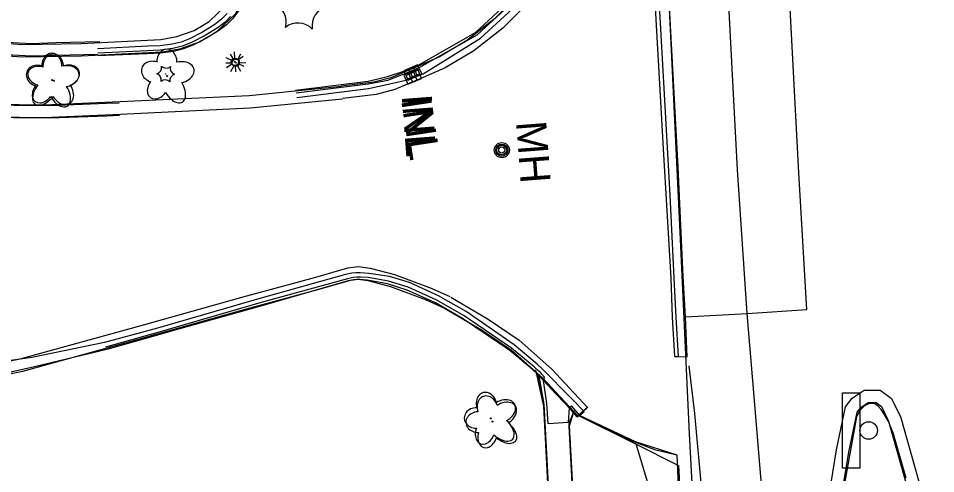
# Model space of a CAD drawing. Extents: x 588843 to 2552415, y 180129 to 269402.
# Drawn here: x 594572.6 to 594755.6, y 184543.8 to 184634.7 of the extents above; entities that cross this region are included whole.
import ezdxf

# ---------------------------------------------------------------- set-up
doc = ezdxf.new("R2010")
doc.units = 0
for name, color, linetype in [('Default', 7, 'Continuous'), ('E_BLD_HvyDash', 7, 'Continuous'), ('E_DRN', 7, 'Continuous'), ('E_DRN_Text', 7, 'Continuous'), ('E_DWY', 7, 'Continuous'), ('E_LAND_Vegetation', 7, 'Continuous'), ('E_LTG', 7, 'Continuous'), ('E_PATH_Sidewalk', 7, 'Continuous'), ('E_RDWY_AsphConc', 7, 'Continuous'), ('E_RDWY_C_and_G', 7, 'Continuous'), ('E_RDWY_Gravel', 7, 'Continuous'), ('E_RDWY_PavtEdge', 7, 'Continuous'), ('E_SGN', 7, 'Continuous'), ('E_STRUCT_Joint', 7, 'Continuous'), ('E_UTL_MH', 7, 'Continuous'), ('E_UTL_MH_Text', 7, 'Continuous')]:
    doc.layers.add(name, color=color, linetype=linetype)

# ---------------------------------------------------------------- blocks, each defined once
blk = doc.blocks.new('INLO')
at = {"layer": 'E_DRN'}
for p, q in [((2, -4), (2, 0)), ((4, -4), (4, 0)), ((6, -2), (0, -2))]:
    blk.add_line(p, q, dxfattribs=at)
blk.add_lwpolyline([(0, -4), (6, -4), (6, 0), (0, 0), (0, -4)], close=True, dxfattribs=at)
blk = doc.blocks.new('INLT_56')
at = {"layer": 'E_DRN_Text'}
blk.add_text('INL', height=12, dxfattribs=at).set_placement((-11.03, -6))
blk = doc.blocks.new('MHO')
at = {"layer": 'Default'}
for centre, radius in [((0.08, -0.12), 3), ((0.08, -0.12), 2.43), ((0.07, -0.15), 1.94), ((0.02, -0.16), 1.21)]:
    blk.add_circle(centre, radius, dxfattribs=at)
blk = doc.blocks.new('MHT')
at = {"layer": 'E_UTL_MH_Text'}
blk.add_text('MH', height=12, dxfattribs=at).set_placement((-9.81, -6))
blk = doc.blocks.new('LPOL')
at = {"layer": 'Default'}
for p, q in [((-4, 0), (-1.5, 0)), ((-0.75, 1.3), (-2, 3.46)), ((0.75, 1.3), (2, 3.46)), ((1.5, 0), (4, 0)), ((-2, -3.46), (-0.75, -1.3)), ((2, -3.46), (0.75, -1.3))]:
    blk.add_line(p, q, dxfattribs=at)
for radius in [1.5, 1.5, 1.5, 0.125]:
    blk.add_circle((0, 0), radius, dxfattribs=at)
blk = doc.blocks.new('DTRE')
at = {"layer": 'Default'}
blk.add_circle((-0.18, 0), 0.183, dxfattribs=at)
for centre, major_axis, ratio in [((-1.87, 5.32), (1.36, -4.98), 0.782863), ((4.06, 2.74), (-5.27, -2.93), 0.691916), ((-5.87, 0.15), (4.93, -0.12), 0.832022), ((3.54, -3.71), (-5.01, 4.58), 0.560249), ((-2.49, -5.24), (1.8, 4.86), 0.716896)]:
    blk.add_ellipse(centre, major_axis=major_axis, ratio=ratio, start_param=1.570796, end_param=4.712389, dxfattribs=at)
blk = doc.blocks.new('SHRB_1')
at = {"layer": 'Default'}
blk.add_circle((0, 0), 0.0733, dxfattribs=at)
for centre, start, end in [((-4.19, 2.61), 285.188, 11.0001), ((-4.35, -2.32), 345.2113, 70.9762), ((0.16, 4.93), 225.2113, 310.9762), ((4.35, 2.32), 165.2113, 250.9762), ((-0.17, -4.93), 45.2113, 130.9762), ((4.18, -2.61), 105.2018, 190.9838)]:
    blk.add_arc(centre, 2.58, start, end, dxfattribs=at)
blk = doc.blocks.new('DTRE_1_1')
at = {"layer": 'Default'}
blk.add_circle((-0.18, 0), 0.183, dxfattribs=at)
for centre, major_axis, ratio in [((-1.87, 5.32), (1.36, -4.98), 0.782863), ((4.06, 2.74), (-5.27, -2.93), 0.691916), ((-5.87, 0.15), (4.93, -0.12), 0.832022), ((3.54, -3.71), (-5.01, 4.58), 0.560249), ((-2.49, -5.24), (1.8, 4.86), 0.716896)]:
    blk.add_ellipse(centre, major_axis=major_axis, ratio=ratio, start_param=1.570796, end_param=4.712389, dxfattribs=at)
blk = doc.blocks.new('SGN_1')
at = {"layer": 'Default'}
blk.add_lwpolyline([(-3.5, -15), (-10.5, -15), (-10.5, 15), (-3.5, 15)], close=True, dxfattribs=at)
blk.add_circle((0, 0), 3.5, dxfattribs=at)
blk = doc.blocks.new('LPOL_4')
at = {"layer": 'E_LTG'}
for p, q in [((-13.1, 0), (-4.9, 0)), ((-2.5, 4.3), (-6.6, 11.4)), ((2.5, 4.3), (6.6, 11.4)), ((4.9, 0), (13.1, 0)), ((-6.6, -11.4), (-2.5, -4.3)), ((6.6, -11.4), (2.5, -4.3))]:
    blk.add_line(p, q, dxfattribs=at)
for radius in [4.92, 4.92, 4.92, 0.41]:
    blk.add_circle((0, 0), radius, dxfattribs=at)
blk = doc.blocks.new('INLO_3')
at = {"layer": 'E_DRN'}
for p, q in [((6.6, -13.1), (6.6, 0)), ((13.1, -13.1), (13.1, 0)), ((19.7, -6.6), (0, -6.6))]:
    blk.add_line(p, q, dxfattribs=at)
blk.add_lwpolyline([(0, -13.1), (19.7, -13.1), (19.7, 0), (0, 0)], close=True, dxfattribs=at)
blk = doc.blocks.new('INLT_33_1')
at = {"layer": 'E_DRN_Text'}
blk.add_text('INL', height=39.37, dxfattribs=at).set_placement((-36.2, -19.7))
blk = doc.blocks.new('DTRE_4')
at = {"layer": 'E_LAND_Vegetation'}
blk.add_circle((-0.6, 0), 0.601, dxfattribs=at)
for centre, major_axis, ratio in [((-6.1, 17.5), (4.5, -16.3), 0.782863), ((13.3, 9), (-17.3, -9.6), 0.691916), ((-19.3, 0.5), (16.2, -0.4), 0.832022), ((11.6, -12.2), (-16.4, 15), 0.560249), ((-8.2, -17.2), (5.9, 15.9), 0.716896)]:
    blk.add_ellipse(centre, major_axis=major_axis, ratio=ratio, start_param=1.570796, end_param=4.712389, dxfattribs=at)
blk = doc.blocks.new('CTRE_4')
at = {"layer": 'E_LAND_Vegetation'}
blk.add_circle((0, 0), 0.733, dxfattribs=at)
for centre, start, end in [((-39.3, 29.4), 280.2067, 5.9716), ((5.9, 49), 220.2113, 305.9762), ((45.4, 19.3), 160.2113, 245.9762), ((-45.4, -19.3), 340.2113, 65.9762), ((39.5, -29.6), 100.2511, 185.9272), ((-5.9, -49), 40.2113, 125.9762)]:
    blk.add_arc(centre, 25.8, start, end, dxfattribs=at)

msp = doc.modelspace()

# ---------------------------------------------------------------- linework, layer by layer
at = {"layer": 'E_BLD_HvyDash'}
msp.add_lwpolyline([(594682.53, 184557.02), (594682.31, 184554.05), (594678.29, 184553.82), (594678.05, 184557.85), (594677.38, 184562.46)], dxfattribs=at)
at = {"layer": 'E_DWY'}
for points in [[(594554.3, 184628.4), (594573.37, 184627.04), (594585.2, 184627.24), (594601.3, 184628.05), (594604.86, 184628.68), (594608.73, 184630.03), (594612.19, 184632.11), (594615.99, 184635.73), (594618.23, 184639.6), (594619.27, 184642.16), (594620.05, 184646.34), (594620.38, 184652.49)], [(594554.48, 184630.89), (594573.44, 184629.54), (594585.12, 184629.74), (594601.03, 184630.54), (594604.23, 184631.1), (594607.66, 184632.3), (594610.67, 184634.11), (594614.01, 184637.29), (594615.97, 184640.7), (594616.86, 184642.87), (594617.57, 184646.64), (594617.88, 184652.63)], [(594679.01, 184648.41), (594676.6, 184645.01), (594672.2, 184639.3), (594667.6, 184634.68), (594662.06, 184630.33), (594656.62, 184627.07), (594652.4, 184625.21), (594646.92, 184622.88), (594643.5, 184622.02), (594637.03, 184621.21)], [(594679.01, 184648.41), (594681.05, 184646.97), (594678.61, 184643.52), (594674.09, 184637.65), (594669.27, 184632.81), (594663.48, 184628.26), (594657.77, 184624.85), (594653.4, 184622.91), (594647.72, 184620.51), (594643.97, 184619.56), (594637.34, 184618.73)], [(594592.83, 184615.34), (594590.29, 184615.23), (594578.86, 184614.79), (594571.73, 184614.86), (594564.16, 184615.23), (594555.92, 184615.9), (594542.27, 184617), (594527.81, 184618.04), (594518.94, 184618.81), (594516.12, 184619.72), (594514.21, 184622.02), (594513.15, 184624.51), (594513.18, 184626.64), (594513.65, 184629.13), (594514.91, 184631.02), (594516.47, 184632.63), (594518.62, 184633.6), (594520.06, 184633.61), (594540.24, 184632.03), (594557.74, 184630.9), (594570.32, 184630.01), (594575.26, 184629.75), (594580.13, 184629.9), (594588.89, 184630.12)], [(594592.7, 184617.84), (594590.19, 184617.72), (594578.83, 184617.29), (594571.8, 184617.36), (594564.33, 184617.72), (594556.12, 184618.4), (594542.45, 184619.49), (594528, 184620.53), (594519.43, 184621.28), (594517.58, 184621.87), (594516.37, 184623.33), (594515.66, 184625), (594515.68, 184626.39), (594516.01, 184628.16), (594516.87, 184629.45), (594517.93, 184630.55), (594519.16, 184631.1), (594519.97, 184631.1), (594540.06, 184629.54), (594557.57, 184628.41), (594570.17, 184627.52), (594575.23, 184627.25), (594580.2, 184627.4), (594588.48, 184627.61)], [(594637.04, 184621.11), (594618.66, 184619.3), (594592.92, 184618.07), (594577.68, 184617.41), (594567.89, 184617.55), (594539.25, 184619.81), (594524.54, 184620.64)], [(594637.28, 184618.62), (594618.85, 184616.8), (594593.03, 184615.57), (594577.71, 184614.91), (594567.77, 184615.05), (594539.08, 184617.31), (594524.4, 184618.14)], [(594597.1, 184573.41), (594617.49, 184579.16), (594631.93, 184583.11), (594638.37, 184584.96), (594640.46, 184585.18), (594642.78, 184584.89), (594647.64, 184583.61), (594654.96, 184580.88), (594658.66, 184579.19)], [(594597.78, 184571.01), (594618.16, 184576.75), (594632.6, 184580.7), (594638.85, 184582.5), (594640.43, 184582.66), (594642.31, 184582.43), (594646.88, 184581.22), (594654, 184578.57), (594657.63, 184576.92)], [(594658.9, 184579.07), (594666.32, 184574.67), (594672.52, 184570.47), (594679.02, 184564.69), (594686.15, 184557.06), (594684.32, 184555.35)], [(594657.63, 184576.92), (594664.98, 184572.56), (594670.98, 184568.49), (594677.27, 184562.9), (594684.32, 184555.35)], [(594536.35, 184566.77), (594555.85, 184565.27), (594560.82, 184565.04), (594565.74, 184565.37), (594572.97, 184566.76), (594597.11, 184573.42)], [(594536.16, 184564.27), (594555.7, 184562.78), (594560.85, 184562.53), (594566.07, 184562.88), (594573.54, 184564.33), (594597.78, 184571.01)], [(594589.81, 184570.06), (594575.29, 184567.02), (594568.66, 184566.14), (594563.67, 184565.57), (594559.1, 184565.5), (594553.5, 184565.71), (594541.2, 184566.73), (594527, 184567.87), (594514.28, 184568.88), (594510.63, 184568.71), (594508.03, 184567.75), (594505.53, 184566.23), (594503.66, 184564.19), (594502.3, 184562.19), (594501.47, 184559.92), (594500.92, 184556.63)], [(594590.26, 184568.64), (594575.81, 184565.21), (594569.08, 184563.67), (594563.83, 184563.07), (594559.08, 184563), (594553.35, 184563.21), (594540.99, 184564.24), (594526.8, 184565.38), (594514.24, 184566.38), (594511.13, 184566.23), (594509.12, 184565.49), (594507.14, 184564.28), (594505.63, 184562.63), (594504.54, 184561.03), (594503.89, 184559.28), (594503.38, 184556.22)], [(594686.2, 184557.2), (594684.34, 184555.54), (594688.91, 184553.35), (594695.23, 184550.35), (594699.53, 184548.68), (594703.72, 184547.7)], [(594684.38, 184555.44), (594695.46, 184549.97), (594704.29, 184545.49)]]:
    msp.add_lwpolyline(points, dxfattribs=at)
at = {"layer": 'E_PATH_Sidewalk'}
for points in [[(594675.75, 184564.58), (594677.4, 184557.3), (594678.16, 184541.92), (594679.16, 184521.94), (594679.92, 184507.02), (594680.77, 184491.07), (594681.58, 184478.79), (594686.51, 184479.12), (594685.56, 184496.05), (594684.23, 184519.87), (594683.07, 184543.24), (594682.53, 184553.77), (594683.52, 184556.45)], [(594681.64, 184478.89), (594680.41, 184502.23), (594679.51, 184519.87), (594677.54, 184557.52), (594676.29, 184563.57)], [(594676.35, 184563.71), (594677.44, 184557.73), (594678.65, 184535.48), (594680.5, 184500.44), (594681.65, 184478.71), (594686.56, 184479.05), (594684.87, 184510.35), (594683.13, 184540.75), (594682.52, 184553.31), (594682.58, 184554.21), (594683.51, 184556.22)], [(594681.64, 184478.89), (594686.52, 184479.1), (594685.29, 184502.81), (594684.45, 184519.51), (594682.57, 184553.42), (594683.38, 184555.97)]]:
    msp.add_lwpolyline(points, dxfattribs=at)
at = {"layer": 'E_RDWY_AsphConc'}
for points in [[(594705.7, 184575.19), (594717.98, 184575.83), (594729.93, 184576.63), (594728.28, 184603.88), (594725.93, 184649.38), (594725.41, 184663.64)], [(594703.5, 184493.43), (594703.28, 184495.06), (594697.22, 184497.07), (594697.97, 184501.29), (594701.66, 184500.31), (594704.54, 184499.76), (594705.94, 184502.85), (594704.07, 184547.54), (594695.76, 184550.21), (594684.58, 184555.48)]]:
    msp.add_lwpolyline(points, dxfattribs=at)
at = {"layer": 'E_RDWY_C_and_G'}
for points in [[(594700.74, 184672.16), (594702.68, 184631.17), (594704.57, 184592.09), (594706.44, 184551.77), (594707.06, 184540.71)], [(594627.93, 184620.38), (594642.38, 184622.21), (594646.24, 184623.13), (594646.24, 184623.13), (594649.73, 184624.28), (594649.73, 184624.28), (594652.52, 184625.46), (594663.8, 184631.94), (594672.48, 184639.95), (594672.76, 184640.23), (594673.3, 184640.99), (594675.67, 184643.99), (594677.62, 184646.65), (594678.3, 184647.67), (594678.95, 184648.83)], [(594628.07, 184619.86), (594642.43, 184621.64), (594646.35, 184622.42), (594646.35, 184622.42), (594649.9, 184623.82), (594649.9, 184623.82), (594651.31, 184624.41), (594652.74, 184624.98), (594664.15, 184631.48), (594672.8, 184639.45), (594673.27, 184640), (594673.87, 184640.61), (594676.31, 184643.55), (594677.97, 184646.43), (594678.73, 184647.29), (594679.41, 184648.56)], [(594628.14, 184618.94), (594642.49, 184620.72), (594646.72, 184621.65), (594646.72, 184621.65), (594650.51, 184622.53), (594650.51, 184622.53), (594653.34, 184623.69), (594664.79, 184630.8), (594673.52, 184638.86), (594674.15, 184639.39), (594674.52, 184640.04), (594676.96, 184643.06), (594678.97, 184645.93), (594679.51, 184646.77), (594680.24, 184648.09), (594679.41, 184648.56), (594678.95, 184648.83)], [(594703.6, 184567.21), (594703.14, 184575.1), (594702.85, 184582.87), (594701.31, 184608.7), (594699.21, 184646.33)], [(594704.31, 184567.22), (594703.84, 184575.07), (594703.47, 184582.96), (594702.64, 184599.45), (594700.07, 184645.67)], [(594703.6, 184567.21), (594704.31, 184567.22), (594706.05, 184567.17), (594705.7, 184575.19), (594705.23, 184583.22), (594704.23, 184605.01), (594702.03, 184645.71)], [(594614.28, 184635.73), (594613.12, 184634.56), (594611.81, 184633.55), (594611.81, 184633.55), (594609.35, 184632.01), (594606.77, 184630.67), (594606.77, 184630.67), (594605.07, 184630), (594603.3, 184629.56), (594603.3, 184629.56), (594600.89, 184629.26), (594598.47, 184629.21), (594598.47, 184629.21), (594588.44, 184628.65)], [(594614.97, 184635.09), (594613.8, 184633.93), (594612.49, 184632.94), (594612.49, 184632.94), (594609.87, 184631.34), (594607.13, 184629.93), (594607.13, 184629.93), (594605.32, 184629.21), (594603.44, 184628.72), (594603.44, 184628.72), (594600.91, 184628.37), (594598.36, 184628.25), (594598.36, 184628.25), (594588.45, 184627.81)], [(594616.54, 184636.23), (594615.34, 184634.65), (594615.34, 184634.65), (594614.14, 184633.46), (594612.8, 184632.43), (594612.8, 184632.43), (594610.17, 184630.81), (594607.42, 184629.38), (594607.42, 184629.38), (594605.55, 184628.63), (594603.59, 184628.13), (594603.59, 184628.13), (594600.97, 184627.77), (594598.32, 184627.68), (594598.32, 184627.68), (594588.55, 184627.24)], [(594684.11, 184555.19), (594684.58, 184555.48), (594685.5, 184556.27), (594684.9, 184556.83), (594684.9, 184556.83), (594684.62, 184557.12), (594684.62, 184557.12), (594683.91, 184557.91), (594683.91, 184557.91), (594683.71, 184558.13), (594683.71, 184558.13), (594682.77, 184559.08), (594682.77, 184559.08), (594681.11, 184560.75), (594681.11, 184560.75), (594678.92, 184562.95), (594678.92, 184562.95), (594677.21, 184564.68), (594677.21, 184564.68), (594677.16, 184564.72), (594677.16, 184564.72), (594676.11, 184565.73), (594676.11, 184565.73), (594671.52, 184569.59), (594671.52, 184569.59), (594661.93, 184576.21), (594661.93, 184576.21), (594656.43, 184579.38), (594650.64, 184581.99), (594650.64, 184581.99), (594646.65, 184583.22), (594642.52, 184583.84), (594642.52, 184583.84), (594640.83, 184583.94), (594640.83, 184583.94), (594639.99, 184583.96), (594639.99, 184583.96), (594639.17, 184583.88), (594639.17, 184583.88), (594637.9, 184583.61), (594637.9, 184583.61), (594620.79, 184578.81), (594600.39, 184572.92), (594589.81, 184570.06)], [(594677.38, 184562.46), (594677.6, 184563.11), (594677.04, 184563.73), (594677.04, 184563.73), (594676.75, 184564.03), (594676.75, 184564.03), (594676.45, 184564.31), (594676.45, 184564.31), (594675.54, 184565.15), (594675.54, 184565.15), (594670.98, 184568.89), (594670.98, 184568.89), (594661.56, 184575.33), (594661.56, 184575.33), (594656.12, 184578.46), (594650.41, 184581.06), (594650.41, 184581.06), (594646.46, 184582.31), (594642.38, 184582.98), (594642.38, 184582.98), (594640.85, 184583.09), (594640.85, 184583.09), (594640.14, 184583.11), (594640.14, 184583.11), (594639.4, 184583.04), (594639.4, 184583.04), (594638.25, 184582.76), (594638.25, 184582.76), (594621.08, 184578.03), (594600.46, 184572.04), (594590.03, 184569.13)], [(594684.11, 184555.19), (594683.61, 184555.71), (594683.61, 184555.71), (594683.38, 184555.97), (594683.38, 184555.97), (594682.75, 184556.76), (594682.75, 184556.76), (594682.53, 184557.02), (594682.53, 184557.02), (594681.59, 184558.02), (594681.59, 184558.02), (594680, 184559.68), (594680, 184559.68), (594678.19, 184561.6), (594678.19, 184561.6), (594677.38, 184562.46), (594677.38, 184562.46), (594677.11, 184562.74), (594677.11, 184562.74), (594676.29, 184563.57), (594676.29, 184563.57), (594676.22, 184563.64), (594676.22, 184563.64), (594675.11, 184564.69), (594675.11, 184564.69), (594670.64, 184568.43), (594670.64, 184568.43), (594661.22, 184574.85), (594661.22, 184574.85), (594655.83, 184577.93), (594650.17, 184580.51), (594650.17, 184580.51), (594646.29, 184581.77), (594642.26, 184582.47), (594642.26, 184582.47), (594640.77, 184582.6), (594640.77, 184582.6), (594640.12, 184582.63), (594640.12, 184582.63), (594639.46, 184582.57), (594639.46, 184582.57), (594638.4, 184582.32), (594638.4, 184582.32), (594621.19, 184577.38), (594604.56, 184572.71), (594598.95, 184571.11), (594590.26, 184568.64)], [(594733.56, 184528.04), (594733.67, 184535.42), (594735.81, 184548.59), (594737.65, 184557.21), (594738.97, 184558.91), (594741.36, 184560.53), (594744.55, 184560.53), (594746.75, 184558.94), (594748.58, 184555.24), (594752.69, 184540.63), (594755.12, 184530.63), (594755.6, 184522.82)], [(594736.06, 184528), (594736.17, 184535.2), (594738.26, 184548.13), (594739.98, 184556.13), (594740.7, 184557.06), (594742.13, 184558.03), (594743.73, 184558.03), (594744.78, 184557.27), (594746.23, 184554.34), (594750.27, 184539.99), (594752.64, 184530.25), (594753.11, 184522.67)], [(594749.72, 184542.96), (594747.12, 184552), (594747.12, 184552), (594746.13, 184554.39), (594746.13, 184554.39), (594745.76, 184555.07), (594745.76, 184555.07), (594745.26, 184555.89), (594745.26, 184555.89), (594744.73, 184556.67), (594744.73, 184556.67), (594744.16, 184557.34), (594744.16, 184557.34), (594743.48, 184557.77), (594743.48, 184557.77), (594742.54, 184557.86), (594742.54, 184557.86), (594742.18, 184557.76), (594742.18, 184557.76), (594741.41, 184557.37), (594741.41, 184557.37), (594740.45, 184556.49), (594740.45, 184556.49), (594739.84, 184555.17), (594739.84, 184555.17), (594736.8, 184538.56)], [(594684.58, 184555.48), (594684.26, 184555.85), (594683.85, 184556.37), (594683.85, 184556.37), (594683.01, 184557.31), (594683.01, 184557.31), (594682.53, 184557.02)], [(594704.29, 184545.49), (594704.56, 184540.57)]]:
    msp.add_lwpolyline(points, dxfattribs=at)
at = {"layer": 'E_RDWY_Gravel'}
msp.add_lwpolyline([(594704.54, 184499.76), (594700.68, 184505.36), (594698.4, 184541.34), (594695.76, 184550.21)], dxfattribs=at)
at = {"layer": 'E_RDWY_PavtEdge'}
for points in [[(594727.23, 184460.71), (594726.02, 184481.69), (594724.71, 184495.31), (594719.61, 184556.84), (594717.98, 184575.83)], [(594716.19, 184459.27), (594714.3, 184481.72), (594713.13, 184494.63), (594707.54, 184555.83), (594706.46, 184565.37)]]:
    msp.add_lwpolyline(points, dxfattribs=at)
at = {"layer": 'E_STRUCT_Joint'}
msp.add_lwpolyline([(594717.98, 184575.83), (594716.09, 184604.5), (594713.91, 184646.35), (594712.03, 184682.26), (594711.16, 184698.07), (594708.52, 184750.44), (594706.01, 184804.37), (594704.93, 184820.12), (594704.22, 184835.88), (594704.22, 184835.88), (594704.12, 184844.28), (594704.38, 184852.67), (594704.38, 184852.67), (594706.06, 184880.73), (594706.06, 184880.73), (594708.17, 184909.35), (594708.17, 184909.35), (594709.15, 184918.19), (594710.66, 184926.95), (594710.66, 184926.95), (594714.29, 184943.4), (594718.44, 184959.72), (594718.44, 184959.72)], dxfattribs=at)

# ---------------------------------------------------------------- block references
at = {"layer": 'E_DRN'}
for name, p, xscale, yscale, rotation in [('INLO', (594653.1, 184623.67), 0.49999999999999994, 0.4999999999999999, -155.4965117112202), ('INLO_3', (594653.06, 184622.77), 0.1524003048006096, 0.15240030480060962, -156.99579645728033)]:
    msp.add_blockref(name, p, dxfattribs=dict(at, xscale=xscale, yscale=yscale, rotation=rotation))
at = {"layer": 'E_DRN_Text'}
for name, p, xscale, yscale, rotation in [('INLT_33_1', (594652.75, 184613.48), 0.1524003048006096, 0.15240030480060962, -81.40991857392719), ('INLT_56', (594652.49, 184614.11), 0.49999999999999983, 0.4999999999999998, -85.64095942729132)]:
    msp.add_blockref(name, p, dxfattribs=dict(at, xscale=xscale, yscale=yscale, rotation=rotation))
at = {"layer": 'E_LAND_Vegetation'}
for name, p, xscale, yscale, rotation in [('CTRE_4', (594628.86, 184637.4), 0.15240030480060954, 0.15240030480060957, 3.4338469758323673), ('DTRE_4', (594579.45, 184622.39), 0.1524003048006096, 0.1524003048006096, -15.969778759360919), ('DTRE_4', (594602.41, 184623.19), 0.1524003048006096, 0.1524003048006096, -15.969778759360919), ('DTRE', (594579.73, 184622.2), 0.49999999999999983, 0.4999999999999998, -85.64095942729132), ('SHRB_1', (594602.03, 184623.63), 0.49999999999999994, 0.5000000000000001, 8.537736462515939e-07), ('DTRE_4', (594667.3, 184554.24), 0.15240030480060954, 0.15240030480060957, 3.4338469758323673)]:
    msp.add_blockref(name, p, dxfattribs=dict(at, xscale=xscale, yscale=yscale, rotation=rotation))
at = {"layer": 'E_LAND_Vegetation', "xscale": 0.5, "yscale": 0.5}
msp.add_blockref('DTRE_1_1', (594666.97, 184554.88), dxfattribs=at)
at = {"layer": 'E_LTG'}
for name, p, xscale, yscale, rotation in [('LPOL', (594615.81, 184626.06), 0.49999999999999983, 0.4999999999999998, -85.64095942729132), ('LPOL_4', (594616, 184625.88), 0.15240030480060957, 0.15240030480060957, 0.8014450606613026)]:
    msp.add_blockref(name, p, dxfattribs=dict(at, xscale=xscale, yscale=yscale, rotation=rotation))
at = {"layer": 'E_SGN', "xscale": 0.5, "yscale": 0.5}
msp.add_blockref('SGN_1', (594742.24, 184552.48), dxfattribs=at)
at = {"layer": 'E_UTL_MH', "xscale": 0.49999999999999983, "yscale": 0.4999999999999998, "rotation": -85.64095942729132}
msp.add_blockref('MHO', (594669.12, 184608.48), dxfattribs=at)
at = {"layer": 'E_UTL_MH_Text', "xscale": 0.49999999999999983, "yscale": 0.4999999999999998, "rotation": -85.64095942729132}
msp.add_blockref('MHT', (594675.26, 184609.39), dxfattribs=at)

doc.saveas('drawing.dxf')
